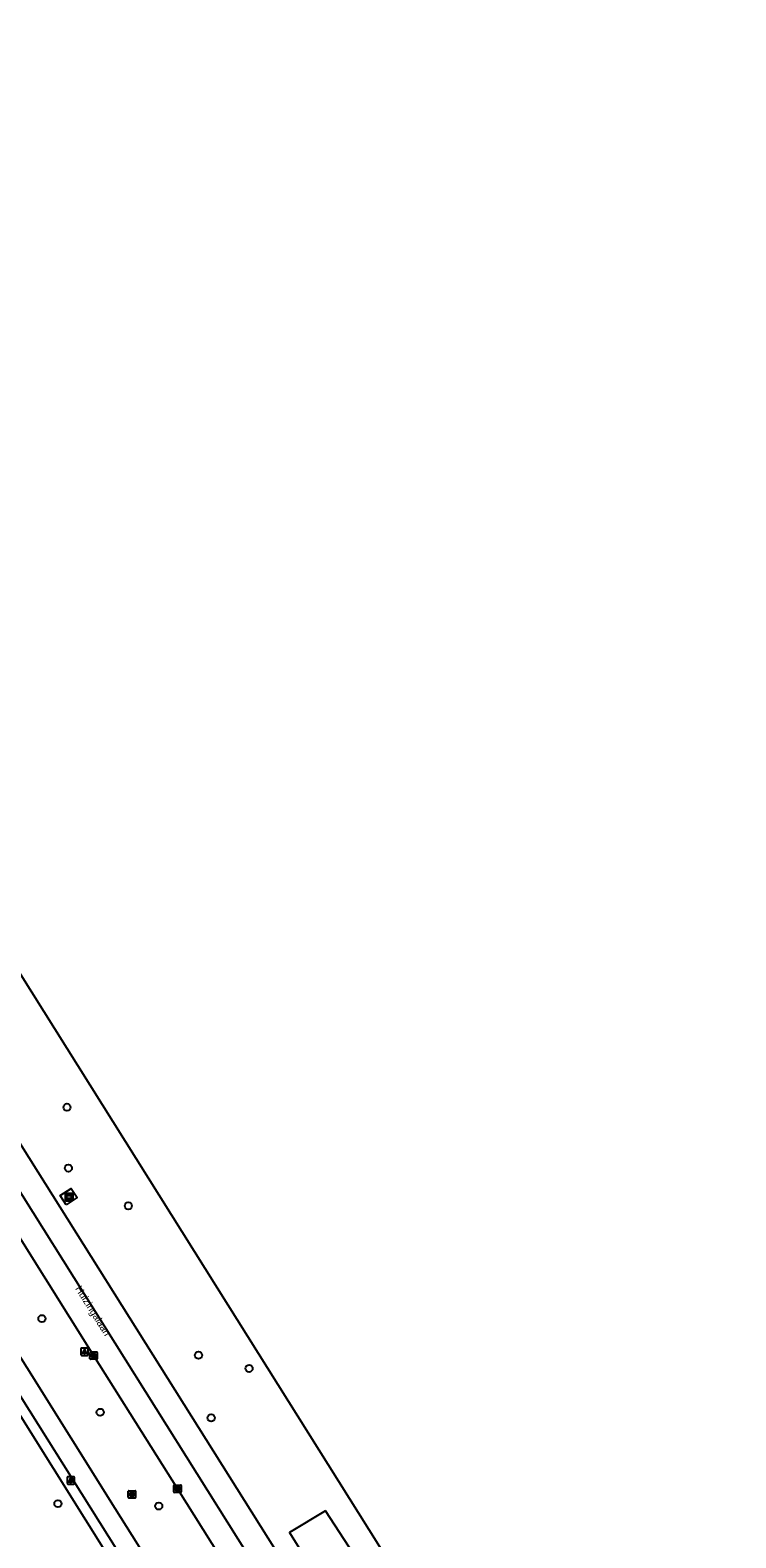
# Model space of a CAD drawing. Extents: x 159353 to 160616, y 385893 to 387321.
# Drawn here: x 160171.3 to 160267.3, y 387095.7 to 387301 of the extents above; entities that cross this region are included whole.
import ezdxf

# ---------------------------------------------------------------- set-up
doc = ezdxf.new("R2010")
doc.units = 0
for name, color, linetype in [('IMGEO_Berm_groen', 7, 'Continuous'), ('IMGEO_Boom', 7, 'Continuous'), ('IMGEO_Fietspad_gesloten', 7, 'Continuous'), ('IMGEO_Kolk', 7, 'Continuous'), ('IMGEO_Lichtpunt', 7, 'Continuous'), ('IMGEO_Openbare_ruimte_label', 7, 'Continuous'), ('IMGEO_OVBaan_gesloten', 7, 'Continuous'), ('IMGEO_Reclamebord', 7, 'Continuous'), ('IMGEO_Rijbaan_regionaal_gesloten', 7, 'Continuous'), ('IMGEO_Rioolput', 7, 'Continuous'), ('IMGEO_Voetpad_open', 7, 'Continuous')]:
    doc.layers.add(name, color=color, linetype=linetype)

msp = doc.modelspace()

# ---------------------------------------------------------------- linework, layer by layer
at = {"layer": 'IMGEO_Berm_groen'}
msp.add_lwpolyline([(160211.45, 387099.43), (160206.55, 387096.47), (160245.55, 387034.09), (160251.53, 387037.89), (160211.45, 387099.43)], dxfattribs=at)
at = {"layer": 'IMGEO_Boom'}
for centre in [(160176.27, 387154.36), (160176.46, 387146.07), (160184.62, 387140.94), (160172.86, 387125.58), (160194.18, 387120.6), (160201.06, 387118.8), (160180.8, 387112.83), (160195.9, 387112.07), (160175.04, 387100.39), (160188.76, 387100.07)]:
    msp.add_circle(centre, 0.489, dxfattribs=at)
at = {"layer": 'IMGEO_Fietspad_gesloten'}
for points in [[(160298.76, 386915.15), (160263.31, 386971.7), (160245.97, 386999.3), (160236.98, 387013.6), (160225.59, 387031.72), (160214.36, 387049.6), (160203.02, 387067.65), (160182.85, 387099.75), (160170.83, 387118.87), (160165.19, 387127.84), (160114.36, 387208.82), (160105.04, 387223.27), (160097.88, 387234.64), (160092.64, 387242.95), (160087.3, 387251.41), (160076.38, 387268.72), (160076.24, 387268.95), (160066.96, 387283.69), (160066.81, 387283.93), (160063.17, 387289.77), (160061.35, 387292.64)], [(160299.01, 386909.45), (160260.75, 386970.42), (160243.82, 386997.38), (160180.73, 387097.85), (160168.72, 387116.98), (160163, 387126.09), (160111.94, 387207.35), (160102.69, 387221.7), (160090.2, 387241.47), (160073.98, 387267.22), (160059.74, 387289.89), (160059.65, 387289.83)]]:
    msp.add_lwpolyline(points, dxfattribs=at)
at = {"layer": 'IMGEO_Kolk'}
for p, q in [((160179.4, 387120.13), (160179.4, 387120.98)), ((160179.47, 387121.05), (160180.32, 387121.05)), ((160180.32, 387120.05), (160179.47, 387120.05)), ((160179.91, 387120.27), (160179.88, 387120.27)), ((160179.89, 387120.83), (160179.91, 387120.83)), ((160180.4, 387120.98), (160180.4, 387120.13)), ((160190.82, 387102), (160190.82, 387102.85)), ((160190.89, 387102.93), (160191.74, 387102.93)), ((160191.74, 387101.93), (160190.89, 387101.93)), ((160191.33, 387102.15), (160191.3, 387102.15)), ((160191.31, 387102.71), (160191.33, 387102.71)), ((160191.82, 387102.85), (160191.82, 387102))]:
    msp.add_line(p, q, dxfattribs=at)
for points in [[(160179.4, 387120.13), (160179.4, 387120.98)], [(160179.47, 387121.05), (160180.32, 387121.05)], [(160180.32, 387120.05), (160179.47, 387120.05)], [(160179.72, 387120.75), (160179.84, 387120.75), (160179.84, 387120.6), (160179.97, 387120.75), (160180.14, 387120.75), (160179.99, 387120.6), (160180.14, 387120.35), (160179.99, 387120.35), (160179.91, 387120.52), (160179.84, 387120.45), (160179.84, 387120.35), (160179.72, 387120.35), (160179.72, 387120.75)], [(160180.4, 387120.98), (160180.4, 387120.13)], [(160190.82, 387102), (160190.82, 387102.85)], [(160190.89, 387102.93), (160191.74, 387102.93)], [(160191.74, 387101.93), (160190.89, 387101.93)], [(160191.14, 387102.63), (160191.26, 387102.63), (160191.26, 387102.47), (160191.39, 387102.63), (160191.56, 387102.63), (160191.41, 387102.48), (160191.56, 387102.23), (160191.41, 387102.23), (160191.33, 387102.39), (160191.26, 387102.32), (160191.26, 387102.23), (160191.14, 387102.23), (160191.14, 387102.63)], [(160191.82, 387102.85), (160191.82, 387102)]]:
    msp.add_lwpolyline(points, dxfattribs=at)
for centre, start, end in [((160179.47, 387120.98), 91.552, 178.448), ((160179.47, 387120.98), 91.552, 178.448), ((160179.47, 387120.13), 181.552, 268.448), ((160179.47, 387120.13), 181.552, 268.448), ((160180.32, 387120.98), 1.552, 88.448), ((160180.32, 387120.98), 1.552, 88.448), ((160180.32, 387120.13), 271.552, 358.448), ((160180.32, 387120.13), 271.552, 358.448), ((160190.89, 387102.85), 91.552, 178.448), ((160190.89, 387102.85), 91.552, 178.448), ((160190.89, 387102), 181.552, 268.448), ((160190.89, 387102), 181.552, 268.448), ((160191.74, 387102.85), 1.552, 88.448), ((160191.74, 387102.85), 1.552, 88.448), ((160191.74, 387102), 271.552, 358.448), ((160191.74, 387102), 271.552, 358.448)]:
    msp.add_arc(centre, 0.0765, start, end, dxfattribs=at)
for centre, major_axis, ratio, start_param, end_param in [((160179.88, 387120.55), (-0.387, 0.002), 0.722429, 4.712389, 7.853982), ((160179.91, 387120.55), (-0.39, 0.002), 0.717154, 1.570796, 4.712389), ((160191.3, 387102.43), (-0.387, 0.002), 0.722429, 4.712389, 7.853982), ((160191.33, 387102.43), (-0.39, 0.002), 0.717154, 1.570796, 4.712389)]:
    msp.add_ellipse(centre, major_axis=major_axis, ratio=ratio, start_param=start_param, end_param=end_param, dxfattribs=at)
at = {"layer": 'IMGEO_Lichtpunt'}
for p, q in [((160178.16, 387121.48), (160178.16, 387120.67)), ((160178.16, 387121.48), (160178.16, 387120.67)), ((160179.06, 387121.58), (160178.25, 387121.58)), ((160179.06, 387121.58), (160178.25, 387121.58)), ((160178.25, 387120.58), (160179.06, 387120.58)), ((160178.25, 387120.58), (160179.06, 387120.58)), ((160179.15, 387120.67), (160179.15, 387121.48)), ((160179.15, 387120.67), (160179.15, 387121.48)), ((160176.29, 387103.96), (160176.29, 387103.15)), ((160176.29, 387103.96), (160176.29, 387103.15)), ((160177.19, 387104.05), (160176.39, 387104.05)), ((160177.19, 387104.05), (160176.39, 387104.05)), ((160177.29, 387103.15), (160177.29, 387103.96)), ((160177.29, 387103.15), (160177.29, 387103.96)), ((160176.39, 387103.05), (160177.19, 387103.05)), ((160176.39, 387103.05), (160177.19, 387103.05))]:
    msp.add_line(p, q, dxfattribs=at)
for points in [[(160178.53, 387121.14), (160178.57, 387121.12), (160178.38, 387120.85), (160178.34, 387120.88), (160178.53, 387121.14)], [(160178.63, 387121.1), (160178.68, 387121.1), (160178.68, 387120.77), (160178.63, 387120.77), (160178.63, 387121.1)], [(160178.74, 387121.12), (160178.78, 387121.14), (160178.97, 387120.88), (160178.93, 387120.85), (160178.74, 387121.12)], [(160176.67, 387103.62), (160176.7, 387103.59), (160176.52, 387103.33), (160176.48, 387103.36), (160176.67, 387103.62)], [(160176.77, 387103.57), (160176.81, 387103.57), (160176.81, 387103.25), (160176.77, 387103.25), (160176.77, 387103.57)], [(160176.88, 387103.59), (160176.92, 387103.62), (160177.1, 387103.36), (160177.06, 387103.33), (160176.88, 387103.59)]]:
    msp.add_lwpolyline(points, dxfattribs=at)
for centre in [(160178.66, 387121.28), (160176.79, 387103.75)]:
    msp.add_circle(centre, 0.0994, dxfattribs=at)
for centre, start, end in [((160178.25, 387121.48), 90, 180), ((160178.25, 387121.48), 90, 180), ((160178.25, 387120.67), 180, 270), ((160178.25, 387120.67), 180, 270), ((160179.06, 387121.48), 0, 90), ((160179.06, 387121.48), 0, 90), ((160179.06, 387120.67), 270, 0), ((160179.06, 387120.67), 270, 360), ((160176.39, 387103.96), 90, 180), ((160176.39, 387103.96), 90, 180), ((160177.19, 387103.96), 0, 90), ((160177.19, 387103.96), 0, 90), ((160176.39, 387103.15), 180, 270), ((160176.39, 387103.15), 180, 270), ((160177.19, 387103.15), 270, 0), ((160177.19, 387103.15), 270, 360)]:
    msp.add_arc(centre, 0.0946, start, end, dxfattribs=at)
at = {"layer": 'IMGEO_OVBaan_gesloten'}
for points in [[(160293.59, 386952.62), (160276.83, 386979.27), (160272.04, 386986.85), (160267.75, 386993.77), (160265.14, 386997.88), (160260.73, 387004.9), (160219.33, 387070.79), (160169.14, 387150.66), (160133.25, 387207.89), (160089.96, 387276.86), (160074.77, 387300.98)], [(160137.96, 387223.28), (160162.01, 387185.02), (160196.71, 387129.78), (160221.51, 387090.3), (160245.27, 387052.55)], [(160130.27, 387205.98), (160166, 387148.95), (160216.28, 387068.92), (160257.8, 387002.88), (160262.09, 386996.04), (160264.62, 386991.89), (160290.58, 386950.64), (160291.84, 386948.66), (160292.97, 386946.89), (160295.56, 386943.03), (160320.75, 386905.82), (160328.36, 386894.58), (160330.9, 386890.87)]]:
    msp.add_lwpolyline(points, dxfattribs=at)
at = {"layer": 'IMGEO_Reclamebord'}
for p, q in [((160176.06, 387141.73), (160176.06, 387142.53)), ((160176.06, 387142.53), (160176.06, 387141.73)), ((160176.16, 387142.63), (160176.95, 387142.63)), ((160176.95, 387142.63), (160176.16, 387142.63)), ((160177.05, 387142.53), (160177.05, 387141.73)), ((160177.05, 387141.73), (160177.05, 387142.53)), ((160176.95, 387141.63), (160176.16, 387141.63)), ((160176.16, 387141.63), (160176.95, 387141.63))]:
    msp.add_line(p, q, dxfattribs=at)
for points in [[(160176.16, 387142.37), (160176.94, 387142.37), (160176.94, 387141.9), (160176.16, 387141.9), (160176.16, 387142.37)], [(160176.22, 387142.3), (160176.22, 387141.97), (160176.88, 387141.97), (160176.88, 387142.3), (160176.22, 387142.3)]]:
    msp.add_lwpolyline(points, dxfattribs=at)
for centre, start, end in [((160176.16, 387142.53), 90, 180), ((160176.16, 387142.53), 90, 180), ((160176.95, 387142.53), 0, 90), ((160176.95, 387142.53), 360, 90), ((160176.16, 387141.73), 180, 270), ((160176.16, 387141.73), 180, 270), ((160176.95, 387141.73), 270, 0), ((160176.95, 387141.73), 270, 0)]:
    msp.add_arc(centre, 0.1, start, end, dxfattribs=at)
at = {"layer": 'IMGEO_Rijbaan_regionaal_gesloten'}
msp.add_lwpolyline([(160133.08, 387195.08), (160137.99, 387187.28), (160159.19, 387153.53), (160170.07, 387136.22), (160179.9, 387120.55), (160191.32, 387102.43), (160201.65, 387085.96), (160212.54, 387068.64), (160221.79, 387053.91), (160233.19, 387035.73), (160244.56, 387017.56), (160255.41, 387000.29), (160265.07, 386984.93), (160276.06, 386967.41)], dxfattribs=at)
at = {"layer": 'IMGEO_Rioolput'}
for p, q in [((160184.62, 387101.22), (160184.62, 387102.08)), ((160184.69, 387102.15), (160185.54, 387102.15)), ((160185.1, 387101.93), (160185.13, 387101.93)), ((160185.62, 387102.08), (160185.62, 387101.22)), ((160185.54, 387101.15), (160184.69, 387101.15)), ((160185.13, 387101.37), (160185.1, 387101.37))]:
    msp.add_line(p, q, dxfattribs=at)
for points in [[(160184.62, 387101.22), (160184.62, 387102.08)], [(160184.69, 387102.15), (160185.54, 387102.15)], [(160185.2, 387101.85), (160184.95, 387101.85), (160184.95, 387101.45)], [(160184.95, 387101.45), (160185.08, 387101.45), (160185.08, 387101.61), (160185.09, 387101.61)], [(160185.13, 387101.77), (160185.08, 387101.77), (160185.08, 387101.69)], [(160185.08, 387101.69), (160185.13, 387101.69)], [(160185.13, 387101.58), (160185.21, 387101.45), (160185.34, 387101.45), (160185.28, 387101.58)], [(160185.62, 387102.08), (160185.62, 387101.22)], [(160185.54, 387101.15), (160184.69, 387101.15)]]:
    msp.add_lwpolyline(points, dxfattribs=at)
for centre, radius, start, end in [((160184.69, 387102.07), 0.0765, 91.552, 178.448), ((160184.69, 387102.07), 0.0765, 91.552, 178.448), ((160185.09, 387101.56), 0.0533, 26.0293, 88.6989), ((160185.14, 387101.67), 0.0964, 77.0061, 93.1865), ((160185.11, 387101.88), 0.19, 274.7715, 282.9687), ((160185.15, 387101.73), 0.0378, 276.6634, 79.6772), ((160185.2, 387101.74), 0.109, 350.3612, 89.416), ((160185.2, 387101.74), 0.112, 277.5842, 350.9817), ((160185.19, 387101.52), 0.108, 29.5134, 73.7905), ((160185.54, 387102.07), 0.0765, 1.552, 88.448), ((160185.54, 387102.07), 0.0765, 1.552, 88.448), ((160184.69, 387101.22), 0.0765, 181.552, 268.448), ((160184.69, 387101.22), 0.0765, 181.552, 268.448), ((160185.54, 387101.22), 0.0765, 271.552, 358.448), ((160185.54, 387101.22), 0.0765, 271.552, 358.448)]:
    msp.add_arc(centre, radius, start, end, dxfattribs=at)
for centre, major_axis, ratio, start_param, end_param in [((160185.1, 387101.65), (-0.387, 0.002), 0.722429, 4.712389, 7.853982), ((160185.13, 387101.65), (-0.39, 0.002), 0.717154, 1.570796, 4.712389)]:
    msp.add_ellipse(centre, major_axis=major_axis, ratio=ratio, start_param=start_param, end_param=end_param, dxfattribs=at)
at = {"layer": 'IMGEO_Voetpad_open'}
for points in [[(160127.55, 387179.65), (160160.9, 387126.68), (160192.24, 387076.71)], [(160176.14, 387141.09), (160175.34, 387142.35), (160176.84, 387143.31), (160177.66, 387142.05), (160176.14, 387141.09)]]:
    msp.add_lwpolyline(points, dxfattribs=at)

# ---------------------------------------------------------------- texts
at = {"layer": 'IMGEO_Openbare_ruimte_label'}
msp.add_text('Huizingalaan', height=1, rotation=302.0844, dxfattribs=at).set_placement((160177.34, 387129.66))

doc.saveas('drawing.dxf')
